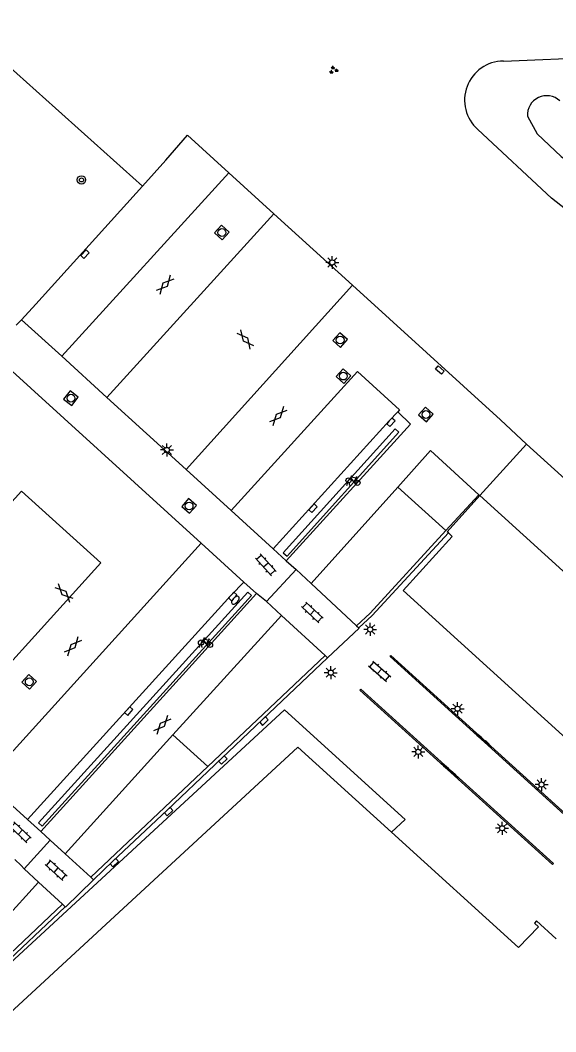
# Model space of a CAD drawing. Extents: x 124000 to 128010, y 398999 to 403000.
# Drawn here: x 127054.1 to 127105.7, y 399383.3 to 399480.8 of the extents above; entities that cross this region are included whole.
import ezdxf

# ---------------------------------------------------------------- set-up
doc = ezdxf.new("R2010")
doc.units = 0
for name, color, linetype in [('gg-afsc-hekwerk', 7, 'Continuous'), ('gg-afsc-muur', 7, 'Continuous'), ('gg-bbg-hoofdgebouw', 7, 'Continuous'), ('gg-bbg-onder overbouw', 7, 'Continuous'), ('gg-bbg-pand overbouw', 7, 'Continuous'), ('gg-knt-verharding', 7, 'Continuous'), ('gg-knt-verharding nz', 7, 'Continuous'), ('gg-kntw-bovenkant insteek waterloop', 7, 'Continuous'), ('gg-kntw-waterlijn', 7, 'Continuous'), ('gt-grn-afwateringsgoot', 7, 'Continuous'), ('gt-grn-groengrens', 7, 'Continuous'), ('gt-grn-weggrens', 7, 'Continuous'), ('gt-symb-afwateringsgoot', 7, 'Continuous'), ('gt-symb-boom', 7, 'Continuous'), ('gt-symb-brandkraan', 7, 'Continuous'), ('gt-symb-fietsenrek', 7, 'Continuous'), ('gt-symb-gesloten verharding', 7, 'Continuous'), ('gt-symb-groenvak', 7, 'Continuous'), ('gt-symb-klinker verharding', 7, 'Continuous'), ('gt-symb-kolk', 7, 'Continuous'), ('gt-symb-kolk center center', 7, 'Continuous'), ('gt-symb-lichtmast', 7, 'Continuous'), ('gt-symb-rioolschacht', 7, 'Continuous')]:
    doc.layers.add(name, color=color, linetype=linetype)

# ---------------------------------------------------------------- blocks, each defined once
blk = doc.blocks.new('gt0-GRVAK')
at = {"layer": 'gt-symb-groenvak'}
for p, q in [((-0.11, 0.189), (-0.228, 0.24)), ((-0.182, 0.153), (0.088, 0.153)), ((-0.091, 0.211), (-0.156, 0.322)), ((-0.047, 0.214), (-0.047, 0.393)), ((-0.004, 0.211), (0.061, 0.322)), ((0.015, 0.189), (0.133, 0.24)), ((0.262, -0.052), (0.197, 0.059)), ((0.305, -0.049), (0.305, 0.13)), ((0.349, -0.052), (0.414, 0.059)), ((-0.245, -0.228), (-0.363, -0.177)), ((-0.318, -0.264), (-0.047, -0.264)), ((-0.226, -0.206), (-0.291, -0.095)), ((-0.183, -0.203), (-0.183, -0.024)), ((-0.139, -0.206), (-0.074, -0.095)), ((-0.12, -0.228), (-0.002, -0.177)), ((0.243, -0.074), (0.125, -0.023)), ((0.17, -0.11), (0.441, -0.11)), ((0.368, -0.074), (0.486, -0.023))]:
    blk.add_line(p, q, dxfattribs=at)
blk = doc.blocks.new('gt0-RS')
at = {"layer": 'gt-symb-rioolschacht'}
blk.add_lwpolyline([(-0.5, -0.5), (0.5, -0.5), (0.5, 0.5), (-0.5, 0.5)], close=True, dxfattribs=at)
blk.add_circle((0, 0), 0.375, dxfattribs=at)
blk = doc.blocks.new('gt0-GESVH1')
at = {"layer": 'gt-symb-gesloten verharding'}
for p, q in [((-0.992, -0.261), (0.008, 0.239)), ((0.008, -0.261), (-0.992, 0.239)), ((0.008, 0.239), (1.008, -0.261)), ((1.008, 0.239), (0.008, -0.261))]:
    blk.add_line(p, q, dxfattribs=at)
blk = doc.blocks.new('gt0-LMAST')
at = {"layer": 'gt-symb-lichtmast'}
for p, q in [((-0.182, 0.173), (-0.447, 0.438)), ((-0.005, 0.246), (-0.005, 0.621)), ((0.172, 0.173), (0.437, 0.438)), ((-0.255, -0.004), (-0.63, -0.004)), ((-0.182, -0.181), (-0.447, -0.446)), ((-0.005, -0.254), (-0.005, -0.629)), ((0.437, -0.446), (0.172, -0.181)), ((0.245, -0.004), (0.62, -0.004))]:
    blk.add_line(p, q, dxfattribs=at)
blk.add_circle((-0.005, -0.004), 0.25, dxfattribs=at)
blk = doc.blocks.new('gt0-KOLK')
at = {"layer": 'gt-symb-kolk'}
blk.add_lwpolyline([(0, 0), (0.375, 0), (0.375, 0.4), (-0.375, 0.4), (-0.375, 0), (0, 0)], dxfattribs=at)
blk = doc.blocks.new('gt0-KOLKCC')
at = {"layer": 'gt-symb-kolk center center'}
blk.add_lwpolyline([(-0.375, 0.2), (0.375, 0.2), (0.375, -0.2), (-0.375, -0.2)], close=True, dxfattribs=at)
blk = doc.blocks.new('gt0-BOOM')
at = {"layer": 'gt-symb-boom'}
for radius in [0.4, 0.2]:
    blk.add_circle((0, 0), radius, dxfattribs=at)
blk = doc.blocks.new('gt0-KL1')
at = {"layer": 'gt-symb-klinker verharding'}
for p, q in [((-1.15, 0.3), (1.15, 0.3)), ((-1, -0.3), (-1, 0.3)), ((-0.5, 0.3), (-0.5, 0.45)), ((0, -0.3), (0, 0.3)), ((0.5, 0.3), (0.5, 0.45)), ((1, -0.3), (1, 0.3)), ((-1.15, -0.3), (1.15, -0.3)), ((-0.5, -0.45), (-0.5, -0.3)), ((0.5, -0.45), (0.5, -0.3))]:
    blk.add_line(p, q, dxfattribs=at)
blk = doc.blocks.new('gt0-FREK')
at = {"layer": 'gt-symb-fietsenrek'}
for p, q in [((0.259, 0.762), (0.294, 0.823)), ((0.54, 0.335), (0.259, 0.762)), ((0.294, 0.823), (0.767, 0.714)), ((0.767, 0.714), (0.54, 0.335)), ((0.757, 0.841), (0.866, 0.816)), ((0.767, 0.714), (0.84, 0.822)), ((0.895, 0.252), (0.767, 0.714))]:
    blk.add_line(p, q, dxfattribs=at)
for points in [[(-0.124, 0), (-0.047, 0.312), (0.053, 0.312), (0.12, 0)], [(0.036, 0.476), (0.228, 0.708), (0.259, 0.762)], [(0.294, 0.823), (0.36, 0.937), (0.452, 0.935)], [(0.54, 0.335), (0.555, 0.305), (0.895, 0.252)]]:
    blk.add_lwpolyline(points, dxfattribs=at)
for centre in [(0.036, 0.476), (0.895, 0.252)]:
    blk.add_circle(centre, 0.252, dxfattribs=at)
blk = doc.blocks.new('gt0-AFWGT_1')
at = {"layer": 'gt-symb-afwateringsgoot'}
for p, q in [((-1.076, 0), (-0.726, 0)), ((-0.225, 0), (0.225, 0)), ((0.725, 0), (1.075, 0))]:
    blk.add_line(p, q, dxfattribs=at)
for points in [[(-0.726, 0.075), (-0.225, 0.075), (-0.225, -0.075), (-0.726, -0.075)], [(0.225, 0.075), (0.725, 0.075), (0.725, -0.075), (0.225, -0.075)]]:
    blk.add_lwpolyline(points, close=True, dxfattribs=at)
blk = doc.blocks.new('gt0-BR')
at = {"layer": 'gt-symb-brandkraan'}
for centre, radius, start, end in [((-0.244, 0), 0.206, 107.56694, 252.43307), ((0.599, -2.664), 3, 106.89205, 107.56694), ((0, -0.691), 0.938, 73.10799, 106.89205), ((-0.599, -2.664), 3, 72.43309, 73.10799), ((0.244, 0), 0.206, 287.56695, 72.43309), ((0.599, 2.664), 3, 252.43307, 253.10797), ((0, 0.691), 0.938, 253.10797, 286.89206), ((-0.599, 2.664), 3, 286.89206, 287.56695)]:
    blk.add_arc(centre, radius, start, end, dxfattribs=at)

msp = doc.modelspace()

# ---------------------------------------------------------------- linework, layer by layer
at = {"layer": 'gg-afsc-hekwerk'}
msp.add_line((127043.073, 399485.226), (127065.856, 399464.783), dxfattribs=at)
at = {"layer": 'gg-afsc-muur'}
for p, q in [((127074.177, 399466.096), (127078.514, 399462.145)), ((127055.575, 399453.412), (127065.856, 399464.783)), ((127078.514, 399462.145), (127086.094, 399455.239)), ((127054.222, 399451.916), (127055.575, 399453.412)), ((127082.115, 399426.491), (127090.452, 399435.781)), ((127095.096, 399431.603), (127098.259, 399435.048)), ((127098.259, 399435.048), (127098.35, 399434.965)), ((127079.25, 399423.415), (127068.796, 399411.891)), ((127086.486, 399422.42), (127086.714, 399422.209)), ((127083.454, 399419.542), (127072.166, 399408.859)), ((127083.676, 399419.337), (127083.454, 399419.542)), ((127068.796, 399411.891), (127058.409, 399400.44)), ((127072.166, 399408.859), (127060.878, 399398.176)), ((127060.878, 399398.176), (127061.139, 399397.937)), ((127035.911, 399374.004), (127058.401, 399395.336)), ((127058.154, 399395.565), (127039.788, 399378.218)), ((127058.401, 399395.336), (127058.154, 399395.565))]:
    msp.add_line(p, q, dxfattribs=at)
for points in [[(127065.856, 399464.783), (127068.122, 399467.29), (127070.213, 399469.708), (127074.177, 399466.096)], [(127086.094, 399455.239), (127100.338, 399442.262), (127102.866, 399439.939)], [(127120.936, 399414.463), (127125.466, 399419.441), (127102.866, 399439.939)], [(127090.452, 399435.781), (127093.61, 399439.3), (127098.259, 399435.048)], [(127086.486, 399422.42), (127087.788, 399423.642), (127095.096, 399431.603)], [(127086.714, 399422.209), (127087.995, 399423.422), (127095.337, 399431.379)], [(127061.139, 399397.937), (127063.011, 399399.724), (127068.248, 399404.655), (127077.43, 399413.367), (127083.676, 399419.337)], [(127039.788, 399378.218), (127038.948, 399379.065), (127055.839, 399397.714)]]:
    msp.add_lwpolyline(points, dxfattribs=at)
at = {"layer": 'gg-bbg-hoofdgebouw'}
for points in [[(127095.337, 399431.379), (127095.223, 399431.489), (127098.35, 399434.965)], [(127098.35, 399434.965), (127115.393, 399419.491), (127111.659, 399415.4), (127112.665, 399414.481), (127115.963, 399418.095), (127117.976, 399416.258), (127117.115, 399415.31), (127119.729, 399412.938), (127120.529, 399413.819)], [(127115.676, 399403.213), (127113.202, 399405.448), (127112.825, 399405.034), (127109.714, 399407.864), (127110.188, 399408.371), (127090.962, 399425.81), (127095.704, 399431.025), (127095.337, 399431.379)], [(127105.702, 399392.236), (127103.815, 399393.957), (127103.615, 399393.736), (127103.996, 399393.391), (127102.081, 399391.403), (127089.848, 399402.52)]]:
    msp.add_lwpolyline(points, dxfattribs=at)
at = {"layer": 'gg-bbg-onder overbouw'}
msp.add_lwpolyline([(127016.034, 399355.157), (127018.171, 399352.832), (127080.835, 399410.712), (127089.848, 399402.52)], dxfattribs=at)
at = {"layer": 'gg-bbg-pand overbouw'}
msp.add_lwpolyline([(127035.911, 399374.004), (127079.553, 399414.299), (127091.165, 399403.743), (127089.848, 399402.52)], dxfattribs=at)
at = {"layer": 'gg-knt-verharding'}
for p, q in [((127053.706, 399451.389), (127054.222, 399451.916)), ((127054.222, 399451.916), (127058.084, 399448.399)), ((127071.507, 399430.375), (127051.325, 399448.761)), ((127058.084, 399448.399), (127062.443, 399444.429)), ((127062.443, 399444.429), (127070.075, 399437.479)), ((127102.866, 399439.939), (127098.35, 399434.965)), ((127070.075, 399437.479), (127074.408, 399433.533)), ((127074.408, 399433.533), (127078.46, 399429.843)), ((127075.61, 399426.637), (127071.507, 399430.375)), ((127079.718, 399428.693), (127080.664, 399427.843)), ((127077.799, 399424.753), (127080.664, 399427.843)), ((127080.664, 399427.843), (127082.115, 399426.491)), ((127082.115, 399426.491), (127086.486, 399422.42)), ((127076.838, 399425.539), (127056.075, 399402.577)), ((127077.799, 399424.753), (127076.838, 399425.539)), ((127079.25, 399423.415), (127077.799, 399424.753)), ((127083.454, 399419.542), (127079.25, 399423.415)), ((127050.727, 399407.429), (127054.784, 399403.741)), ((127056.075, 399402.577), (127056.985, 399401.747)), ((127054.471, 399398.983), (127056.985, 399401.747)), ((127056.985, 399401.747), (127058.409, 399400.44)), ((127058.409, 399400.44), (127060.878, 399398.176)), ((127055.839, 399397.714), (127054.471, 399398.983)), ((127058.154, 399395.565), (127055.839, 399397.714))]:
    msp.add_line(p, q, dxfattribs=at)
for points in [[(127078.46, 399429.843), (127089.639, 399442.162), (127090.444, 399443.028)], [(127090.444, 399443.028), (127091.679, 399441.848), (127079.718, 399428.693)], [(127054.784, 399403.741), (127074.404, 399425.376), (127075.61, 399426.637)], [(127086.714, 399422.209), (127086.725, 399422.198), (127083.686, 399419.328), (127083.676, 399419.337)], [(127053.571, 399399.869), (127054.181, 399399.311), (127054.471, 399398.983)], [(127058.401, 399395.336), (127058.441, 399395.299), (127061.154, 399397.923), (127061.139, 399397.937)]]:
    msp.add_lwpolyline(points, dxfattribs=at)
at = {"layer": 'gg-knt-verharding nz'}
for p, q in [((127058.084, 399448.399), (127074.177, 399466.096)), ((127062.443, 399444.429), (127078.514, 399462.145)), ((127086.094, 399455.239), (127070.075, 399437.479)), ((127050.727, 399407.429), (127071.507, 399430.375))]:
    msp.add_line(p, q, dxfattribs=at)
for points in [[(127074.408, 399433.533), (127086.58, 399446.925), (127090.615, 399443.237), (127090.444, 399443.028)], [(127079.426, 399429.463), (127079.793, 399429.125), (127090.563, 399441.081), (127090.214, 399441.418), (127079.426, 399429.463)], [(127046.365, 399411.395), (127061.857, 399428.476), (127054.21, 399435.4), (127038.746, 399418.321)], [(127056.192, 399403.104), (127055.834, 399403.435), (127076.001, 399425.649), (127076.368, 399425.323), (127056.192, 399403.104)]]:
    msp.add_lwpolyline(points, dxfattribs=at)
at = {"layer": 'gg-kntw-bovenkant insteek waterloop'}
msp.add_lwpolyline([(127100.623, 399476.853), (127109.716, 399477.235), (127118.799, 399475.486), (127124.185, 399469.595), (127124.24, 399464.533), (127120.725, 399457.663), (127113.81, 399456.915), (127105.261, 399463.652), (127098.16, 399470.27)], dxfattribs=at)
msp.add_arc((127100.65, 399473.091), 3.762, 90.4043, 228.56948, dxfattribs=at)
at = {"layer": 'gg-kntw-waterlijn'}
msp.add_lwpolyline([(127102.936, 399471.537), (127103.877, 399469.832), (127106.179, 399467.663), (127109.312, 399465.414), (127111.534, 399463.486)], dxfattribs=at)
msp.add_arc((127104.801, 399471.646), 1.868, 47.54334, 183.33638, dxfattribs=at)
at = {"layer": 'gt-grn-afwateringsgoot'}
for points in [[(127108.334, 399402.72), (127108.259, 399402.629), (127089.717, 399419.448), (127089.784, 399419.543), (127108.334, 399402.72)], [(127105.45, 399399.495), (127105.365, 399399.397), (127086.815, 399416.213), (127086.894, 399416.297), (127105.45, 399399.495)]]:
    msp.add_lwpolyline(points, dxfattribs=at)
at = {"layer": 'gt-grn-groengrens'}
for p, q in [((127095.096, 399431.603), (127090.452, 399435.781)), ((127072.166, 399408.859), (127068.796, 399411.891))]:
    msp.add_line(p, q, dxfattribs=at)
at = {"layer": 'gt-grn-weggrens'}
for p, q in [((127078.46, 399429.843), (127079.718, 399428.693)), ((127075.61, 399426.637), (127076.838, 399425.539)), ((127054.784, 399403.741), (127056.075, 399402.577))]:
    msp.add_line(p, q, dxfattribs=at)

# ---------------------------------------------------------------- block references
at = {"layer": 'gt-symb-afwateringsgoot'}
for p, xscale, yscale, rotation in [((127098.67, 399411.433), 0.9999864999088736, 0.9999864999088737, -41.14819511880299), ((127095.459, 399408.473), 1.0001747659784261, 1.0001747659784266, -41.13877148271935)]:
    msp.add_blockref('gt0-AFWGT_1', p, dxfattribs=dict(at, xscale=xscale, yscale=yscale, rotation=rotation))
at = {"layer": 'gt-symb-boom'}
msp.add_blockref('gt0-BOOM', (127059.986, 399465.4), dxfattribs=at)
at = {"layer": 'gt-symb-brandkraan', "rotation": 47.471955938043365}
msp.add_blockref('gt0-BR', (127074.819, 399424.88), dxfattribs=at)
at = {"layer": 'gt-symb-fietsenrek'}
for p in [(127085.675, 399435.95), (127071.468, 399420.326)]:
    msp.add_blockref('gt0-FREK', p, dxfattribs=at)
at = {"layer": 'gt-symb-gesloten verharding'}
for p, rotation in [((127068.029, 399455.303), 47.79566231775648), ((127075.781, 399450.019), -50.7226885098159), ((127078.968, 399442.637), -132.28524834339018), ((127058.308, 399425.581), -44.71656029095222), ((127059.176, 399420.442), -132.16188122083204), ((127067.764, 399412.868), 47.75715663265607)]:
    msp.add_blockref('gt0-GESVH1', p, dxfattribs=dict(at, rotation=rotation))
at = {"layer": 'gt-symb-groenvak'}
msp.add_blockref('gt0-GRVAK', (127084.255, 399475.993), dxfattribs=at)
at = {"layer": 'gt-symb-klinker verharding'}
for p, rotation in [((127077.747, 399428.298), -47.47195593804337), ((127082.219, 399423.702), -42.97482613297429), ((127088.712, 399418.035), -41.2721165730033), ((127054.11, 399402.515), -43.62257341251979), ((127057.547, 399398.846), -42.52804406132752)]:
    msp.add_blockref('gt0-KL1', p, dxfattribs=dict(at, rotation=rotation))
at = {"layer": 'gt-symb-kolk'}
for p, rotation in [((127089.639, 399442.162), -132.2043376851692), ((127082.134, 399433.885), -132.2852483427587), ((127074.404, 399425.376), -132.204337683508), ((127064.394, 399414.329), -132.2428433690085), ((127077.43, 399413.367), -136.5394029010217), ((127073.467, 399409.608), -136.4999713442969), ((127068.248, 399404.655), -136.70135460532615), ((127063.011, 399399.724), -136.29643001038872)]:
    msp.add_blockref('gt0-KOLK', p, dxfattribs=dict(at, rotation=rotation))
at = {"layer": 'gt-symb-kolk center center'}
for p, rotation in [((127060.328, 399458.243), -134.02760489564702), ((127094.504, 399447.063), -41.51461925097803)]:
    msp.add_blockref('gt0-KOLKCC', p, dxfattribs=dict(at, rotation=rotation))
at = {"layer": 'gt-symb-lichtmast'}
for p in [(127084.154, 399457.444), (127068.217, 399439.371), (127087.799, 399422.066), (127084.008, 399417.898), (127096.215, 399414.424), (127092.434, 399410.266), (127104.314, 399407.114), (127100.507, 399402.899)]:
    msp.add_blockref('gt0-LMAST', p, dxfattribs=at)
at = {"layer": 'gt-symb-rioolschacht'}
for p, rotation in [((127073.51, 399460.327), 136.8632791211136), ((127084.905, 399449.96), 138.24275297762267), ((127085.216, 399446.488), 137.14809157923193), ((127058.971, 399444.355), -37.72926988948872), ((127093.168, 399442.785), 138.48538074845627), ((127070.352, 399433.971), -40.78156719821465), ((127054.954, 399417.013), 137.47195594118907)]:
    msp.add_blockref('gt0-RS', p, dxfattribs=dict(at, rotation=rotation))

doc.saveas('drawing.dxf')
